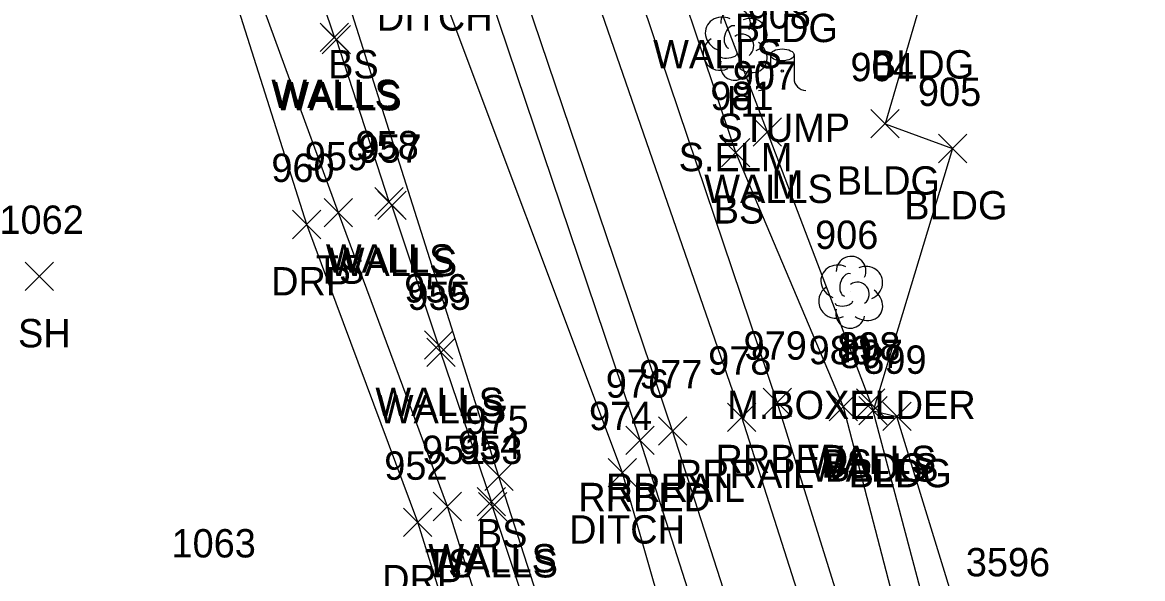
# Model space of a CAD drawing. Extents: x 1462668 to 1465147, y 550359 to 557351.
# Drawn here: x 1464775.5 to 1464854.5, y 552311.1 to 552350.4 of the extents above; entities that cross this region are included whole.
import ezdxf

# ---------------------------------------------------------------- set-up
doc = ezdxf.new("R2010")
doc.units = 0
for name, color, linetype in [('D_A', 7, 'Continuous'), ('D_I', 7, 'Continuous'), ('D_TIC', 7, 'Continuous'), ('DD', 7, 'Continuous'), ('L_A', 7, 'Continuous'), ('L_C', 7, 'Continuous'), ('L_I', 7, 'Continuous'), ('L_TIC', 7, 'Continuous'), ('LBC', 7, 'Continuous'), ('LELB', 7, 'Continuous'), ('LTD', 7, 'Continuous'), ('LTS', 7, 'Continuous'), ('LWS', 7, 'Continuous'), ('M_I', 7, 'Continuous'), ('R_A', 7, 'Continuous'), ('R_I', 7, 'Continuous'), ('R_TIC', 7, 'Continuous'), ('RDP', 7, 'Continuous'), ('RR', 7, 'Continuous'), ('RRB', 7, 'Continuous')]:
    doc.layers.add(name, color=color, linetype=linetype)

msp = doc.modelspace()

# ---------------------------------------------------------------- linework, layer by layer
at = {"layer": 'D_TIC'}
for points in [[(1464816.853, 552317.608), (1464818.853, 552319.608)], [(1464818.853, 552317.608), (1464816.853, 552319.608)]]:
    msp.add_lwpolyline(points, dxfattribs=at)
at = {"layer": 'DD'}
msp.add_lwpolyline([(1464838.938, 552245.842), (1464832.309, 552266.963), (1464825.398, 552292.253), (1464817.853, 552318.608), (1464804.285, 552354.776), (1464798.736, 552370.918), (1464794.981, 552381.157)], dxfattribs=at)
at = {"layer": 'L_TIC'}
for points in [[(1464796.534, 552348.312), (1464798.534, 552350.312)], [(1464798.534, 552348.312), (1464796.534, 552350.312)], [(1464796.675, 552348.147), (1464798.675, 552350.147)], [(1464798.675, 552348.147), (1464796.675, 552350.147)], [(1464827.08, 552341.622), (1464829.08, 552343.622)], [(1464829.08, 552341.622), (1464827.08, 552343.622)], [(1464835.379, 552342.209), (1464837.379, 552344.209)], [(1464837.379, 552342.209), (1464835.379, 552344.209)], [(1464824.847, 552340.173), (1464826.847, 552342.173)], [(1464826.847, 552340.173), (1464824.847, 552342.173)], [(1464840.14, 552340.464), (1464842.14, 552342.464)], [(1464842.14, 552340.464), (1464840.14, 552342.464)], [(1464800.382, 552336.706), (1464802.382, 552338.706)], [(1464802.382, 552336.706), (1464800.382, 552338.706)], [(1464800.584, 552336.465), (1464802.584, 552338.465)], [(1464802.584, 552336.465), (1464800.584, 552338.465)], [(1464796.808, 552335.932), (1464798.808, 552337.932)], [(1464798.808, 552335.932), (1464796.808, 552337.932)], [(1464775.717, 552331.445), (1464777.717, 552333.445)], [(1464777.717, 552331.445), (1464775.717, 552333.445)], [(1464803.875, 552326.607), (1464805.875, 552328.607)], [(1464805.875, 552326.607), (1464803.875, 552328.607)], [(1464804.045, 552326.087), (1464806.045, 552328.087)], [(1464806.045, 552326.087), (1464804.045, 552328.087)], [(1464832.437, 552322.254), (1464834.437, 552324.254)], [(1464834.437, 552322.254), (1464832.437, 552324.254)], [(1464834.365, 552322.51), (1464836.365, 552324.51)], [(1464836.365, 552322.51), (1464834.365, 552324.51)], [(1464834.533, 552321.98), (1464836.533, 552323.98)], [(1464836.533, 552321.98), (1464834.533, 552323.98)], [(1464834.533, 552321.98), (1464836.533, 552323.98)], [(1464836.533, 552321.98), (1464834.533, 552323.98)], [(1464836.218, 552321.579), (1464838.218, 552323.579)], [(1464838.218, 552321.579), (1464836.218, 552323.579)], [(1464808.137, 552317.341), (1464810.137, 552319.341)], [(1464810.137, 552317.341), (1464808.137, 552319.341)], [(1464807.61, 552315.574), (1464809.61, 552317.574)], [(1464809.61, 552315.574), (1464807.61, 552317.574)], [(1464804.502, 552315.225), (1464806.502, 552317.225)], [(1464806.502, 552315.225), (1464804.502, 552317.225)], [(1464807.693, 552315.22), (1464809.693, 552317.22)], [(1464809.693, 552315.22), (1464807.693, 552317.22)]]:
    msp.add_lwpolyline(points, dxfattribs=at)
at = {"layer": 'LBC'}
for points in [[(1464819.808, 552377.202), (1464828.593, 552359.721), (1464830.526, 552359.213), (1464829.183, 552353.965), (1464838.788, 552351.396), (1464836.379, 552343.209), (1464841.14, 552341.464)], [(1464841.14, 552341.464), (1464835.533, 552322.98)], [(1464835.533, 552322.98), (1464837.218, 552322.579)], [(1464844.296, 552299.559), (1464837.218, 552322.579)]]:
    msp.add_lwpolyline(points, dxfattribs=at)
at = {"layer": 'LELB'}
for points in [[(1464830.919, 552242.117), (1464823.551, 552264.773), (1464813.566, 552290.481), (1464805.502, 552316.225), (1464797.808, 552336.932), (1464790.237, 552357.623), (1464784.677, 552381.572)], [(1464854.329, 552250.98), (1464847.618, 552272.797), (1464840.374, 552296.612), (1464833.437, 552323.254), (1464825.847, 552341.173), (1464819.514, 552360.064)], [(1464835.149, 552244.311), (1464826.427, 552264.656), (1464817.846, 552291.266), (1464809.137, 552318.341), (1464798.642, 552351.409)]]:
    msp.add_lwpolyline(points, dxfattribs=at)
at = {"layer": 'LTD'}
for p, q in [((1464825.783, 552348.864), (1464825.783, 552348.864)), ((1464825.783, 552348.864), (1464825.783, 552348.864)), ((1464833.938, 552331.382), (1464833.938, 552331.382)), ((1464833.938, 552331.382), (1464833.938, 552331.382))]:
    msp.add_line(p, q, dxfattribs=at)
for centre in [(1464825.83, 552350.298), (1464833.985, 552332.816)]:
    msp.add_arc(centre, 1.047, 335.52715, 180.95627, dxfattribs=at)
for centre, major_axis, ratio, start_param, end_param in [((1464824.991, 552349.53), (1.21, -0.512), 0.895232, 1.570796, 4.712389), ((1464826.825, 552349.447), (-1.141, -0.483), 0.949671, 1.570796, 4.712389), ((1464825.575, 552349.322), (-0.208, -0.792), 0.645439, 3.141593, 6.283185), ((1464824.7, 552348.155), (0.584, -1.042), 0.959034, 3.141593, 6.283185), ((1464826.283, 552348.697), (-0.5, 0.667), 0.989748, 3.141593, 6.283185), ((1464826.783, 552348.031), (-1.09, 0.792), 0.841452, 1.570796, 4.712389), ((1464825.784, 552347.364), (0.265, 1.061), 0.942809, 1.570796, 4.712389), ((1464825.325, 552348.114), (-0.625, -0.083), 0.423636, 0, 3.141593), ((1464833.146, 552332.049), (1.21, -0.512), 0.895232, 1.570796, 4.712389), ((1464834.98, 552331.966), (-1.141, -0.483), 0.949671, 1.570796, 4.712389), ((1464833.73, 552331.841), (-0.208, -0.792), 0.645439, 3.141593, 6.283185), ((1464832.855, 552330.674), (0.584, -1.042), 0.959034, 3.141593, 6.283185), ((1464834.438, 552331.216), (-0.5, 0.667), 0.989748, 3.141593, 6.283185), ((1464834.938, 552330.549), (-1.09, 0.792), 0.841452, 1.570796, 4.712389), ((1464833.939, 552329.882), (0.265, 1.061), 0.942809, 1.570796, 4.712389), ((1464833.48, 552330.632), (-0.625, -0.083), 0.423636, 0, 3.141593)]:
    msp.add_ellipse(centre, major_axis=major_axis, ratio=ratio, start_param=start_param, end_param=end_param, dxfattribs=at)
at = {"layer": 'LTS'}
for p, q in [((1464828.292, 552348.065), (1464828.292, 552346.398)), ((1464829.959, 552347.898), (1464829.959, 552348.065)), ((1464829.959, 552348.065), (1464829.959, 552346.398)), ((1464829.125, 552346.922), (1464829.125, 552346.922)), ((1464829.125, 552346.922), (1464829.125, 552346.922)), ((1464829.125, 552346.898), (1464829.125, 552346.898))]:
    msp.add_line(p, q, dxfattribs=at)
msp.add_circle((1464829.125, 552346.922), 0.0833, dxfattribs=at)
for centre, start, end in [((1464827.459, 552346.398), 270, 360), ((1464830.792, 552346.398), 180, 270)]:
    msp.add_arc(centre, 0.833, start, end, dxfattribs=at)
msp.add_ellipse((1464829.125, 552348.065), major_axis=(-0.833, 0), ratio=0.5, dxfattribs=at)
at = {"layer": 'LWS'}
for points in [[(1464825.43, 552264.176), (1464825.87, 552264.441), (1464817.094, 552291.188), (1464816.961, 552291.661), (1464813.199, 552302.675), (1464813.085, 552303.067), (1464808.693, 552316.22), (1464808.61, 552316.574), (1464805.045, 552327.087), (1464804.875, 552327.607), (1464801.584, 552337.465), (1464801.382, 552337.706), (1464797.675, 552349.147), (1464797.534, 552349.312), (1464794.344, 552358.826), (1464794.219, 552359.089), (1464790.496, 552369.314), (1464790.386, 552369.578), (1464786.939, 552379.636), (1464786.809, 552380.06)], [(1464855.198, 552255.3), (1464847.558, 552276.515), (1464841.664, 552299.914), (1464835.533, 552322.98), (1464835.365, 552323.51), (1464828.08, 552342.622), (1464824.474, 552352.117), (1464816.686, 552371.77), (1464815.756, 552372.822)]]:
    msp.add_lwpolyline(points, dxfattribs=at)
at = {"layer": 'R_TIC'}
for points in [[(1464794.575, 552335.106), (1464796.575, 552337.106)], [(1464796.575, 552335.106), (1464794.575, 552337.106)], [(1464827.768, 552322.575), (1464829.768, 552324.575)], [(1464829.768, 552322.575), (1464827.768, 552324.575)], [(1464825.262, 552321.52), (1464827.262, 552323.52)], [(1464827.262, 552321.52), (1464825.262, 552323.52)], [(1464820.392, 552320.548), (1464822.392, 552322.548)], [(1464822.392, 552320.548), (1464820.392, 552322.548)], [(1464818.091, 552319.895), (1464820.091, 552321.895)], [(1464820.091, 552319.895), (1464818.091, 552321.895)], [(1464802.41, 552314.109), (1464804.41, 552316.109)], [(1464804.41, 552314.109), (1464802.41, 552316.109)]]:
    msp.add_lwpolyline(points, dxfattribs=at)
at = {"layer": 'RDP'}
msp.add_lwpolyline([(1464825.578, 552240.917), (1464818.523, 552262.796), (1464811.341, 552289.771), (1464803.41, 552315.109), (1464795.575, 552336.106), (1464788.929, 552357.096), (1464782.744, 552379.363), (1464782.771, 552383.943)], dxfattribs=at)
at = {"layer": 'RR'}
for points in [[(1464849.389, 552249.534), (1464842.819, 552270.793), (1464835.11, 552294.838), (1464826.262, 552322.52), (1464813.909, 552358.251), (1464808.668, 552373.872), (1464804.992, 552384.746), (1464790.19, 552425.007), (1464777.181, 552458.665), (1464762.364, 552494.605), (1464744.909, 552535.145), (1464735.628, 552555.847), (1464721.293, 552586.6), (1464702.021, 552626.346), (1464686.842, 552656.687), (1464671.35, 552687.141), (1464662.335, 552704.74), (1464642.534, 552744.081), (1464629.159, 552771.135), (1464613.477, 552803.16), (1464601.343, 552828.316)], [(1464844.813, 552247.755), (1464838.177, 552269.149), (1464830.386, 552293.617), (1464821.392, 552321.548), (1464809.517, 552356.645), (1464804.149, 552372.473), (1464800.295, 552383.078), (1464785.596, 552423.206), (1464772.719, 552456.472), (1464757.811, 552492.705), (1464740.233, 552533.386), (1464731.218, 552553.662), (1464716.736, 552584.611), (1464697.665, 552624.112), (1464682.453, 552654.497), (1464666.878, 552684.945), (1464657.727, 552702.874), (1464638.134, 552741.98), (1464624.708, 552768.998), (1464609.228, 552800.971), (1464596.703, 552826.136)]]:
    msp.add_lwpolyline(points, dxfattribs=at)
at = {"layer": 'RRB'}
for points in [[(1464851.042, 552250.445), (1464845.147, 552271.635), (1464837.544, 552295.462), (1464828.768, 552323.575), (1464816.78, 552359.11), (1464810.928, 552374.769), (1464807.843, 552386.028), (1464792.774, 552426.038), (1464778.944, 552461.754), (1464771.168, 552477.614), (1464764.619, 552495.611), (1464747.04, 552536.302), (1464737.618, 552557.165), (1464723.44, 552587.94), (1464704.535, 552627.922), (1464689.191, 552657.618), (1464673.574, 552688.335), (1464664.014, 552705.151), (1464644.495, 552745.11), (1464631.556, 552772.375), (1464615.641, 552804.178), (1464603.908, 552829.416)], [(1464842.442, 552246.931), (1464836.486, 552268.553), (1464828.066, 552292.901), (1464819.091, 552320.895), (1464807.286, 552355.87), (1464801.457, 552371.532), (1464797.599, 552381.724), (1464783.012, 552422.471), (1464769.406, 552454.584), (1464755.315, 552491.81), (1464738.611, 552532.376), (1464729.391, 552552.755), (1464715, 552583.837), (1464695.071, 552622.976), (1464679.554, 552652.995), (1464663.948, 552683.282), (1464654.855, 552701.899), (1464635.344, 552740.456), (1464622.383, 552767.72), (1464607.066, 552799.752), (1464594.744, 552825)]]:
    msp.add_lwpolyline(points, dxfattribs=at)

# ---------------------------------------------------------------- texts
at = {"layer": 'D_A'}
for p in [(1464800.521, 552349.776), (1464814.09, 552313.608)]:
    msp.add_text('DITCH', height=2, dxfattribs=at).set_placement(p)
at = {"layer": 'D_I'}
msp.add_text('974', height=2, dxfattribs=at).set_placement((1464815.491, 552321.608))
at = {"layer": 'L_A'}
for s, p in [('BLDG', (1464825.773, 552348.965)), ('WALLS', (1464820.017, 552347.117)), ('BS', (1464797.083, 552346.409)), ('BLDG', (1464835.379, 552346.396)), ('WALLS', (1464793.077, 552344.312)), ('WALLS', (1464793.218, 552344.147)), ('H', (1464825.216, 552343.864)), ('STUMP', (1464824.546, 552341.925)), ('WALLS', (1464823.623, 552337.622)), ('BLDG', (1464832.97, 552338.209)), ('BS', (1464824.288, 552336.173)), ('BLDG', (1464837.731, 552336.464)), ('WALLS', (1464796.926, 552332.706)), ('WALLS', (1464797.127, 552332.465)), ('TS', (1464796.217, 552331.932)), ('SH', (1464775.205, 552327.445)), ('H', (1464833.371, 552326.382)), ('WALLS', (1464800.418, 552322.607)), ('WALLS', (1464800.588, 552322.087)), ('WALLS', (1464830.908, 552318.51)), ('WALLS', (1464831.077, 552317.98)), ('BS', (1464831.878, 552318.254)), ('BLDG', (1464832.124, 552317.98)), ('BLDG', (1464833.809, 552317.579)), ('BS', (1464807.578, 552313.341)), ('WALLS', (1464804.153, 552311.574)), ('TS', (1464803.911, 552311.225)), ('WALLS', (1464804.236, 552311.22))]:
    msp.add_text(s, height=2, dxfattribs=at).set_placement(p)
at = {"layer": 'L_C'}
for s, p in [('S.ELM', (1464821.815, 552339.864)), ('M', (1464828.381, 552337.925)), ('M.BOXELDER', (1464825.237, 552322.382))]:
    msp.add_text(s, height=2, dxfattribs=at).set_placement(p)
at = {"layer": 'L_I'}
for s, p in [('908', (1464826.68, 552349.925)), ('907', (1464825.639, 552345.622)), ('904', (1464833.938, 552346.209)), ('981', (1464824.052, 552344.173)), ('905', (1464838.699, 552344.464)), ('959', (1464795.438, 552339.932)), ('958', (1464799.02, 552340.706)), ('957', (1464799.222, 552340.465)), ('1062', (1464773.898, 552335.445)), ('906', (1464831.442, 552334.382)), ('956', (1464802.457, 552330.607)), ('955', (1464802.683, 552330.087)), ('898', (1464833.003, 552326.51)), ('980', (1464830.988, 552326.254)), ('897', (1464833.171, 552325.98)), ('897', (1464833.171, 552325.98)), ('899', (1464834.848, 552325.579)), ('975', (1464806.775, 552321.341)), ('954', (1464806.247, 552319.574)), ('951', (1464803.707, 552319.225)), ('953', (1464806.331, 552319.22)), ('1063', (1464786.037, 552312.632))]:
    msp.add_text(s, height=2, dxfattribs=at).set_placement(p)
at = {"layer": 'M_I'}
msp.add_text('3596', height=2, dxfattribs=at).set_placement((1464842.078, 552311.3))
at = {"layer": 'R_A'}
for s, p in [('DRP', (1464793.063, 552331.106)), ('RRBED', (1464824.414, 552318.575)), ('RRRAIL', (1464821.553, 552317.52)), ('RRRAIL', (1464816.683, 552316.548)), ('RRBED', (1464814.736, 552315.895)), ('DRP', (1464800.898, 552310.109))]:
    msp.add_text(s, height=2, dxfattribs=at).set_placement(p)
at = {"layer": 'R_I'}
for s, p in [('960', (1464793.079, 552339.106)), ('979', (1464826.398, 552326.575)), ('978', (1464823.9, 552325.52)), ('977', (1464819.029, 552324.548)), ('976', (1464816.673, 552323.895)), ('952', (1464801.047, 552318.109))]:
    msp.add_text(s, height=2, dxfattribs=at).set_placement(p)

doc.saveas('drawing.dxf')
